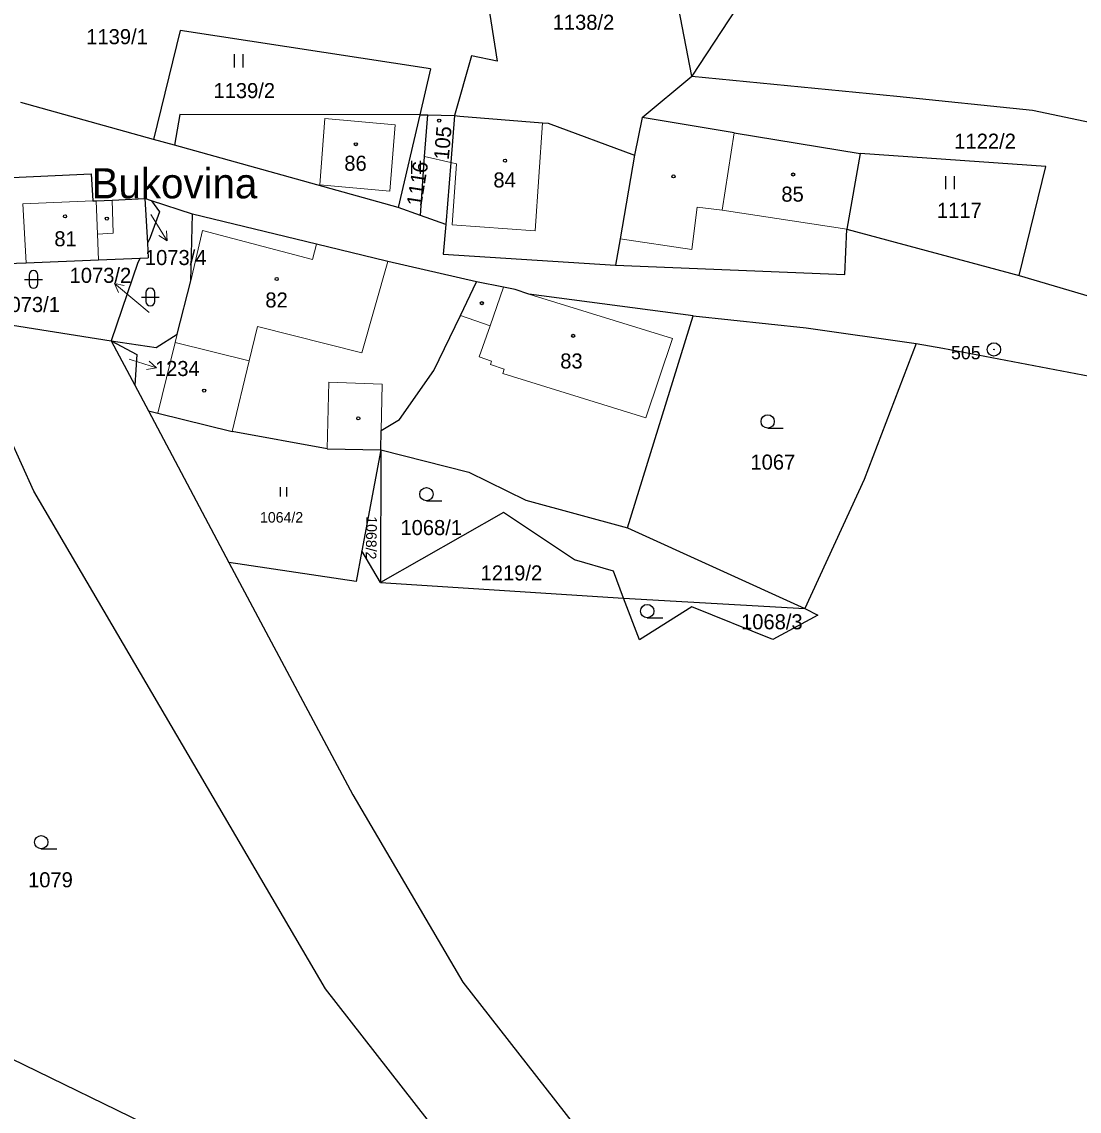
# Model space of a CAD drawing. Extents: x -744132 to -742433, y -984679 to -982287.
# Drawn here: x -742795.7 to -742676.3, y -983532.9 to -983409.8 of the extents above; entities that cross this region are included whole.
import ezdxf
from ezdxf.enums import TextEntityAlignment as Align

# ---------------------------------------------------------------- set-up
doc = ezdxf.new("R2010")
doc.units = 0
doc.header["$LTSCALE"] = 0.68
for name, color, linetype, lineweight in [('1', 7, 'Continuous', 25), ('3', 7, 'Continuous', 25), ('4', 7, 'Continuous', 13), ('5', 7, 'Continuous', 25), ('7', 7, 'Continuous', 13), ('8', 7, 'Continuous', 25)]:
    doc.layers.add(name, color=color, linetype=linetype, lineweight=lineweight)
doc.layers.add('2', color=7, linetype='Continuous')

msp = doc.modelspace()

# ---------------------------------------------------------------- linework, layer by layer
at = {"layer": '1'}
for p, q in [((-742710.35, -983401.23), (-742720.04, -983415.98)), ((-742743.74, -983403.23), (-742741.99, -983414.27)), ((-742720.04, -983415.98), (-742721.53, -983408.18)), ((-742777.77, -983410.81), (-742780.78, -983423.12)), ((-742749.54, -983415.14), (-742777.77, -983410.81)), ((-742741.99, -983414.27), (-742744.89, -983413.69)), ((-742749.54, -983415.14), (-742750.74, -983420.33)), ((-742725.65, -983420.63), (-742720.04, -983415.98)), ((-742720.04, -983415.98), (-742696.89, -983418.22)), ((-742696.89, -983418.22), (-742681.58, -983419.83)), ((-742780.78, -983423.12), (-742795.79, -983418.93)), ((-742777.81, -983420.32), (-742778.42, -983423.78)), ((-742750.74, -983420.33), (-742777.81, -983420.32)), ((-742750.74, -983420.33), (-742753.18, -983430.82)), ((-742750.74, -983420.33), (-742749.81, -983420.35)), ((-742750.19, -983425.06), (-742749.81, -983420.35)), ((-742749.81, -983420.35), (-742746.82, -983420.43)), ((-742746.82, -983420.43), (-742747.25, -983425.74)), ((-742746.23, -983420.48), (-742736.87, -983421.23)), ((-742725.65, -983420.63), (-742726.5, -983424.88)), ((-742715.24, -983422.39), (-742725.65, -983420.63)), ((-742681.58, -983419.83), (-742669.64, -983422.3)), ((-742736.87, -983421.23), (-742736.25, -983421.28)), ((-742736.25, -983421.28), (-742726.5, -983424.88)), ((-742778.42, -983423.78), (-742780.78, -983423.12)), ((-742715.24, -983422.39), (-742701.03, -983424.7)), ((-742753.18, -983430.82), (-742778.42, -983423.78)), ((-742701.03, -983424.7), (-742702.51, -983433.26)), ((-742680.06, -983426.18), (-742701.03, -983424.7)), ((-742750.67, -983431.71), (-742750.19, -983425.06)), ((-742747.25, -983425.74), (-742747.81, -983432.73)), ((-742726.5, -983424.88), (-742728.11, -983434.34)), ((-742799.65, -983427.56), (-742787.82, -983427)), ((-742787.82, -983427), (-742787.63, -983430.07)), ((-742683.09, -983438.48), (-742680.06, -983426.18)), ((-742787.63, -983430.07), (-742787.27, -983430.05)), ((-742787.27, -983430.05), (-742785.47, -983429.96)), ((-742785.47, -983429.96), (-742781.78, -983429.79)), ((-742781.02, -983430.04), (-742781.78, -983429.79)), ((-742781.78, -983429.79), (-742781.48, -983434.85)), ((-742776.39, -983431.54), (-742781.02, -983430.04)), ((-742750.67, -983431.71), (-742753.18, -983430.82)), ((-742776.58, -983439.1), (-742776.39, -983431.54)), ((-742762.39, -983434.95), (-742776.39, -983431.54)), ((-742747.81, -983432.73), (-742750.67, -983431.71)), ((-742747.81, -983432.73), (-742748.08, -983436.08)), ((-742702.75, -983438.38), (-742702.51, -983433.26)), ((-742702.51, -983433.26), (-742683.09, -983438.48)), ((-742728.11, -983434.34), (-742728.64, -983437.33)), ((-742781.48, -983434.85), (-742781.39, -983436.48)), ((-742754.48, -983436.88), (-742762.39, -983434.95)), ((-742799.05, -983437.21), (-742795.17, -983437.05)), ((-742795.17, -983437.05), (-742787, -983436.71)), ((-742787, -983436.71), (-742782.31, -983436.52)), ((-742782.31, -983436.52), (-742781.39, -983436.48)), ((-742754.33, -983436.91), (-742754.48, -983436.88)), ((-742744.33, -983439.21), (-742754.33, -983436.91)), ((-742748.08, -983436.08), (-742728.64, -983437.33)), ((-742728.64, -983437.33), (-742702.75, -983438.38)), ((-742778.14, -983445.11), (-742776.58, -983439.1)), ((-742746.15, -983442.99), (-742744.33, -983439.21)), ((-742741.29, -983439.81), (-742744.33, -983439.21)), ((-742683.09, -983438.48), (-742656.23, -983446.44)), ((-742739.97, -983440.07), (-742741.29, -983439.81)), ((-742738.41, -983440.59), (-742739.97, -983440.07)), ((-742719.89, -983443.04), (-742738.41, -983440.59)), ((-742749.14, -983449.2), (-742746.15, -983442.99)), ((-742727.27, -983466.97), (-742719.89, -983443.04)), ((-742719.89, -983443.04), (-742707.11, -983444.4)), ((-742707.11, -983444.4), (-742694.69, -983446.15)), ((-742780.5, -983446.61), (-742778.14, -983445.11)), ((-742785.59, -983445.86), (-742780.5, -983446.61)), ((-742694.69, -983446.15), (-742700.58, -983461.5)), ((-742694.69, -983446.15), (-742691.68, -983446.7)), ((-742691.68, -983446.7), (-742666.78, -983451.42)), ((-742753.03, -983454.75), (-742749.14, -983449.2)), ((-742782.92, -983450.88), (-742781.38, -983453.77)), ((-742781.38, -983453.77), (-742772.28, -983470.88)), ((-742781.38, -983453.77), (-742780.3, -983454.04)), ((-742780.3, -983454.04), (-742771.93, -983456.11)), ((-742755.1, -983455.97), (-742753.03, -983454.75)), ((-742794.31, -983462.84), (-742797.08, -983456.66)), ((-742761.18, -983458.06), (-742771.93, -983456.11)), ((-742755.15, -983458.17), (-742755.1, -983455.97)), ((-742761.18, -983458.06), (-742755.15, -983458.17)), ((-742755.15, -983458.17), (-742757.26, -983469.59)), ((-742755.15, -983458.17), (-742755.16, -983473.15)), ((-742755.15, -983458.17), (-742745.21, -983460.68)), ((-742745.21, -983460.68), (-742738.77, -983463.87)), ((-742700.58, -983461.5), (-742707.28, -983476.07)), ((-742761.39, -983519.03), (-742794.31, -983462.84)), ((-742738.77, -983463.87), (-742727.27, -983466.97)), ((-742741.3, -983465.26), (-742755.16, -983473.15)), ((-742733.27, -983470.6), (-742741.3, -983465.26)), ((-742727.27, -983466.97), (-742707.28, -983476.07)), ((-742757.26, -983469.59), (-742757.9, -983473.04)), ((-742755.16, -983473.15), (-742757.26, -983469.59)), ((-742772.28, -983470.88), (-742758.3, -983497.14)), ((-742757.9, -983473.04), (-742772.28, -983470.88)), ((-742728.87, -983471.87), (-742733.27, -983470.6)), ((-742727.73, -983474.9), (-742728.87, -983471.87)), ((-742755.16, -983473.15), (-742727.73, -983474.9)), ((-742727.73, -983474.9), (-742707.28, -983476.07)), ((-742725.94, -983479.64), (-742727.73, -983474.9)), ((-742720.03, -983475.9), (-742725.94, -983479.64)), ((-742710.89, -983479.59), (-742720.03, -983475.9)), ((-742707.28, -983476.07), (-742705.81, -983476.84)), ((-742705.81, -983476.84), (-742710.89, -983479.59)), ((-742758.3, -983497.14), (-742745.89, -983518.26)), ((-742744, -983541.27), (-742761.39, -983519.03)), ((-742745.89, -983518.26), (-742724.55, -983545.57)), ((-742807.71, -983521.62), (-742773.47, -983538.27))]:
    msp.add_line(p, q, dxfattribs=at)
for points in [[(-742744.89, -983413.69), (-742746.82, -983420.43), (-742746.23, -983420.48)], [(-742781.02, -983430.04), (-742780.12, -983431.28), (-742781.17, -983434.21), (-742781.48, -983434.85)], [(-742782.31, -983436.52), (-742782.56, -983437.02), (-742785.59, -983445.86)], [(-742803.15, -983443.08), (-742785.59, -983445.86), (-742782.92, -983450.88)], [(-742785.59, -983445.86), (-742782.68, -983447.42), (-742782.92, -983450.88)]]:
    msp.add_lwpolyline(points, dxfattribs=at)
at = {"layer": '3'}
for p, q in [((-742771.661, -983414.98), (-742771.661, -983413.48)), ((-742770.66, -983414.98), (-742770.66, -983413.48)), ((-742751.641, -983427.02), (-742751.641, -983425.52)), ((-742750.64, -983427.02), (-742750.64, -983425.52)), ((-742691.371, -983428.75), (-742691.371, -983427.25)), ((-742690.37, -983428.75), (-742690.37, -983427.25)), ((-742795.341, -983438.931), (-742793.339, -983438.931)), ((-742794.841, -983438.431), (-742794.841, -983439.432)), ((-742793.839, -983439.432), (-742793.839, -983438.431)), ((-742781.661, -983440.421), (-742781.661, -983441.422)), ((-742780.659, -983441.422), (-742780.659, -983440.421)), ((-742782.161, -983440.921), (-742780.159, -983440.921)), ((-742711.463, -983455.71), (-742709.713, -983455.71)), ((-742766.458, -983463.45), (-742766.458, -983462.4)), ((-742765.757, -983463.45), (-742765.757, -983462.4)), ((-742749.993, -983463.92), (-742748.243, -983463.92)), ((-742725.063, -983477.13), (-742723.313, -983477.13)), ((-742793.463, -983503.22), (-742791.713, -983503.22))]:
    msp.add_line(p, q, dxfattribs=at)
for centre in [(-742711.4629, -983454.9598), (-742749.9929, -983463.1698), (-742725.0629, -983476.3798), (-742793.4629, -983502.4698)]:
    msp.add_circle(centre, 0.75, dxfattribs=at)
for centre, start, end in [((-742794.34, -983438.4309), 0, 180), ((-742794.34, -983439.4309), 180, 359.98789), ((-742781.16, -983440.4209), 0, 180), ((-742781.16, -983441.4209), 180, 359.98789)]:
    msp.add_arc(centre, 0.5, start, end, dxfattribs=at)
at = {"layer": '4'}
for p, q in [((-742761.46, -983420.76), (-742762.03, -983428.25)), ((-742761.46, -983420.76), (-742753.53, -983421.47)), ((-742753.53, -983421.47), (-742754.1, -983428.96)), ((-742736.87, -983421.23), (-742737.72, -983433.44)), ((-742716.61, -983431.1), (-742715.24, -983422.39)), ((-742750.19, -983425.06), (-742747.25, -983425.74)), ((-742747.25, -983425.74), (-742746.61, -983425.88)), ((-742746.61, -983425.88), (-742747.09, -983432.78)), ((-742762.03, -983428.25), (-742754.1, -983428.96)), ((-742787.12, -983433.8), (-742787.27, -983430.05)), ((-742719.42, -983430.75), (-742720.02, -983435.55)), ((-742716.61, -983431.1), (-742719.42, -983430.75)), ((-742702.51, -983433.26), (-742716.61, -983431.1)), ((-742737.72, -983433.44), (-742747.09, -983432.78)), ((-742787, -983436.71), (-742787.12, -983433.8)), ((-742775.26, -983433.42), (-742776.58, -983439.1)), ((-742775.26, -983433.42), (-742762.86, -983436.66)), ((-742720.02, -983435.55), (-742728.11, -983434.34)), ((-742762.86, -983436.66), (-742762.39, -983434.95)), ((-742754.33, -983436.91), (-742757.27, -983447.23)), ((-742741.29, -983439.81), (-742742.81, -983444.17)), ((-742722.22, -983445.6), (-742738.41, -983440.59)), ((-742746.15, -983442.99), (-742742.81, -983444.17)), ((-742769.04, -983444.26), (-742757.27, -983447.23)), ((-742742.81, -983444.17), (-742744.03, -983447.67)), ((-742778.14, -983445.11), (-742778.36, -983446.03)), ((-742722.22, -983445.6), (-742725.22, -983454.55)), ((-742778.36, -983446.03), (-742780.3, -983454.04)), ((-742778.36, -983446.03), (-742769.98, -983448.12)), ((-742744.03, -983447.67), (-742742.64, -983448.16)), ((-742742.77, -983448.55), (-742742.64, -983448.16)), ((-742742.77, -983448.55), (-742741.2, -983449.05)), ((-742741.36, -983449.54), (-742741.2, -983449.05)), ((-742761.18, -983458.06), (-742761.02, -983450.54)), ((-742761.02, -983450.54), (-742754.98, -983450.76)), ((-742741.36, -983449.54), (-742725.22, -983454.55)), ((-742755.1, -983455.97), (-742754.98, -983450.76))]:
    msp.add_line(p, q, dxfattribs=at)
for points in [[(-742787.63, -983430.07), (-742795.54, -983430.38), (-742795.17, -983437.05)], [(-742785.47, -983429.96), (-742785.34, -983433.72), (-742787.12, -983433.8)], [(-742769.04, -983444.26), (-742769.98, -983448.12), (-742771.93, -983456.11)]]:
    msp.add_lwpolyline(points, dxfattribs=at)
at = {"layer": '5'}
for centre in [(-742748.5468, -983420.9892), (-742757.9568, -983423.6592), (-742741.1068, -983425.5192), (-742722.0968, -983427.2892), (-742708.5868, -983427.0792), (-742790.7868, -983431.8092), (-742786.0668, -983432.0592), (-742766.8868, -983438.8792), (-742743.7268, -983441.6092), (-742733.4168, -983445.2992), (-742775.0768, -983451.4792), (-742757.6768, -983454.6192)]:
    msp.add_circle(centre, 0.175, dxfattribs=at)
at = {"layer": '7'}
for p, q in [((-742779.24, -983434.555), (-742779.346, -983433.44)), ((-742785.189, -983439.371), (-742784.744, -983440.398)), ((-742780.476, -983448.927), (-742781.274, -983448.142))]:
    msp.add_line(p, q, dxfattribs=at)
for points in [[(-742781.1, -983431.59), (-742780.83, -983432.01), (-742779.24, -983434.555), (-742780.195, -983433.971)], [(-742781.28, -983442.65), (-742782.89, -983441.3), (-742785.189, -983439.371), (-742784.1, -983439.631)], [(-742783.54, -983447.93), (-742783.33, -983448), (-742780.476, -983448.927), (-742781.583, -983449.094)]]:
    msp.add_lwpolyline(points, dxfattribs=at)
at = {"layer": '8'}
for radius in [0.75, 0.03]:
    msp.add_circle((-742685.92, -983446.8298), radius, dxfattribs=at)

# ---------------------------------------------------------------- texts
at = {"layer": '2'}
for s, p in [('1138/2', (-742732.26, -983410.735)), ('1073/4', (-742778.29, -983437.305)), ('1073/2', (-742786.79, -983439.315)), ('1073/1', (-742794.84, -983442.605)), ('1234', (-742778.11, -983449.835))]:
    msp.add_text(s, height=1.7, dxfattribs=at).set_placement(p, align=Align.CENTER)
for s, height, p in [('1139/1', 1.7, (-742788.39, -983412.365)), ('1139/2', 1.7, (-742774.03, -983418.455)), ('1122/2', 1.7, (-742690.4, -983424.165)), ('86', 1.7, (-742759.26, -983426.655)), ('84', 1.7, (-742742.43, -983428.545)), ('85', 1.7, (-742709.92, -983430.145)), ('1117', 1.7, (-742692.36, -983431.975)), ('81', 1.7, (-742791.99, -983435.185)), ('82', 1.7, (-742768.17, -983442.095)), ('83', 1.7, (-742734.88, -983448.985)), ('1067', 1.7, (-742713.41, -983460.405)), ('1064/2', 1.19, (-742768.77, -983466.387)), ('1068/1', 1.7, (-742752.92, -983467.795)), ('1219/2', 1.7, (-742743.87, -983472.915)), ('1068/3', 1.7, (-742714.47, -983478.435)), ('1079', 1.7, (-742794.96, -983507.565))]:
    msp.add_text(s, height=height, dxfattribs=at).set_placement(p)
msp.add_text('105', height=1.7, rotation=85, dxfattribs=at).set_placement((-742747.3029, -983423.5886), align=Align.CENTER)
for s, height, rotation, p in [('1116', 1.7, 81, (-742750.56, -983430.746)), ('1068/2', 1.19, 269, (-742756.757, -983465.664))]:
    msp.add_text(s, height=height, rotation=rotation, dxfattribs=at).set_placement(p)
at = {"layer": '7'}
msp.add_text('Bukovina', height=3.4, dxfattribs=at).set_placement((-742778.429, -983429.77), align=Align.CENTER)
at = {"layer": '8'}
msp.add_text('505', height=1.5, dxfattribs=at).set_placement((-742687.419, -983447.947), align=Align.RIGHT)

doc.saveas('drawing.dxf')
